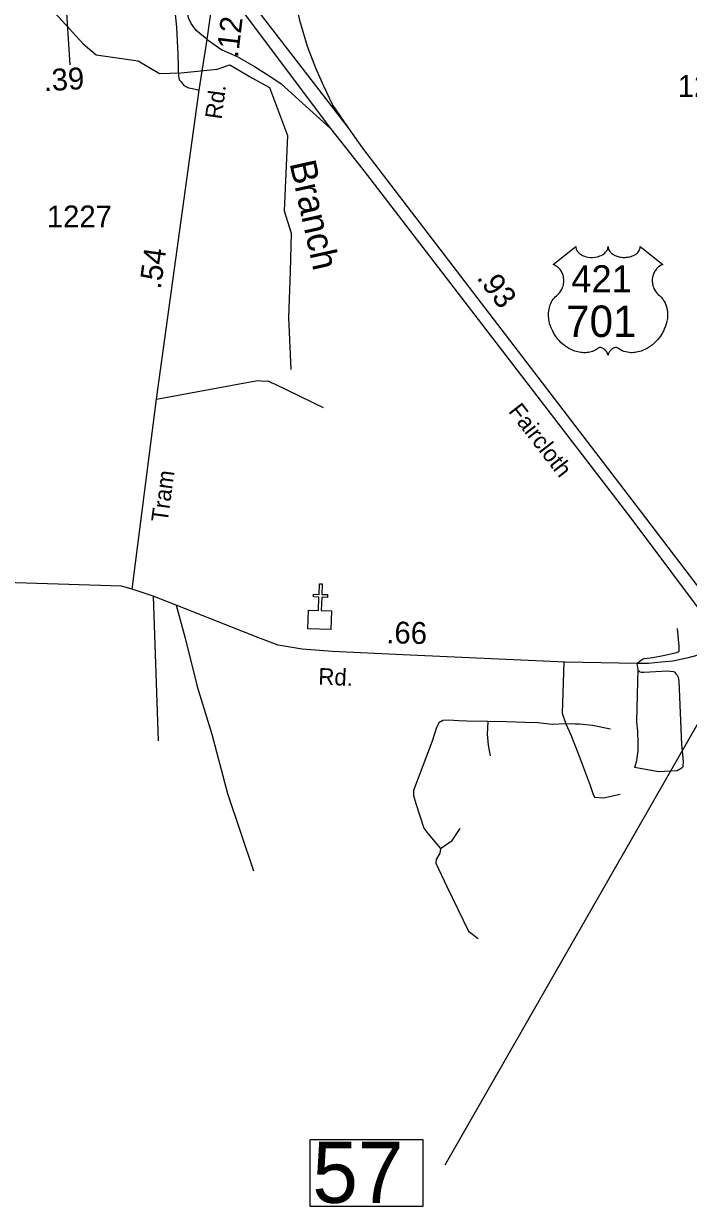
# Model space of a CAD drawing. Extents: x 2093524 to 2270757, y 289120 to 570408.
# Drawn here: x 2202464 to 2206261, y 441874 to 448630 of the extents above; entities that cross this region are included whole.
import ezdxf

# ---------------------------------------------------------------- set-up
doc = ezdxf.new("R2010")
doc.units = 0
for name, color, linetype in [('Exist Cultural Church CELL', 7, 'Continuous'), ('Exist Hydrographic Creek Single Shore', 7, 'Continuous'), ('Exist Hydrographic Creek Single Shore Label', 7, 'Continuous'), ('Exist Road Non-System Type 51', 7, 'Continuous'), ('Exist Road Primary US Divided Attributed', 7, 'Continuous'), ('Exist Road Primary US Label', 7, 'Continuous'), ('Exist Road Primary US Mileage Hundredths English Label', 7, 'Continuous'), ('Exist Road Primary US Ramp 1 Lane  Attributed', 7, 'Continuous'), ('Exist Road Primary US Shield CELL', 7, 'Continuous'), ('Exist Road Primary US Shield Number Label', 7, 'Continuous'), ('Exist Road Secondary Mileage Hundredths English Label', 7, 'Continuous'), ('Exist Road Secondary Structure Standard Bridge Number Label', 7, 'Continuous'), ('Exist Road Secondary Type 51 Attributed', 7, 'Continuous'), ('Exist Road Secondary Type 51 Label', 7, 'Continuous'), ('Exist Road Secondary Type 51 Number Label', 7, 'Continuous')]:
    doc.layers.add(name, color=color, linetype=linetype)

msp = doc.modelspace()

# ---------------------------------------------------------------- linework, layer by layer
at = {"layer": 'Exist Cultural Church CELL'}
msp.add_lwpolyline([(2204091.6, 445279.5), (2204148.5, 445277.7), (2204151.1, 445353.8), (2204119.1, 445354.8), (2204119.6, 445370.8), (2204151.6, 445369.7), (2204153.6, 445429.8), (2204169.6, 445429.3), (2204167.6, 445369.2), (2204199.6, 445368.1), (2204199.1, 445352.2), (2204167.1, 445353.2), (2204164.5, 445277.1), (2204222.2, 445275.1), (2204218.6, 445168.7), (2204088.1, 445173.1)], close=True, dxfattribs=at)
at = {"layer": 'Exist Hydrographic Creek Single Shore'}
msp.add_lwpolyline([(2202541.6, 448804.4), (2202804.6, 448513.8), (2202877.8, 448451.4), (2203119.4, 448417.9), (2203239.8, 448344.5), (2203362.1, 448349.3), (2203569.4, 448369.7), (2203642.6, 448393.8), (2203771.1, 448318.1), (2203869.5, 448264.1), (2203972.2, 447991.5), (2203951.7, 447560.4), (2203992.5, 447432.5), (2203985.9, 447214.3), (2203977.7, 446952), (2203989.8, 446653.9)], dxfattribs=at)
at = {"layer": 'Exist Road Non-System Type 51'}
msp.add_line((2203204.9, 445360.1), (2203233.2, 444533.5), dxfattribs=at)
for points in [[(2203224, 446484.6), (2203800.8, 446590.5), (2203820.7, 446588.8), (2203843, 446586.7), (2203860.8, 446589), (2203878.9, 446579.1), (2203901.1, 446571.1), (2204175.9, 446437.1)], [(2203335.9, 445307.1), (2203387.3, 445118.5), (2203454.9, 444842.9), (2203538.7, 444571.7), (2203628.7, 444232), (2203777.2, 443789.9)], [(2205967.8, 444973.8), (2205985.6, 444989.7), (2205999.5, 444998.6), (2206010.7, 445003), (2206057.8, 445009.2), (2206118.4, 445019.8), (2206194.6, 445037), (2206202.4, 445040.4), (2206209.3, 445045), (2206209.6, 445074.3), (2206199.6, 445174.2)], [(2205550.7, 444981.8), (2205541.2, 444691.1), (2205562, 444630.6)], [(2205967.8, 444973.8), (2205972.6, 444941), (2205973.6, 444936.6), (2205977.8, 444932.3), (2205983.6, 444927.5), (2205994.5, 444925.1), (2206006.7, 444925.2), (2206143, 444932.8), (2206176.6, 444928.4), (2206184.4, 444924.6), (2206190.5, 444914.7), (2206196.6, 444908.6), (2206202.6, 444896.7), (2206204.9, 444885.6), (2206206.7, 444874.6), (2206223.1, 444511.5), (2206229.8, 444437), (2206232.2, 444407.1), (2206230, 444396.9), (2206230.1, 444387.1), (2206228.4, 444381.2), (2206220.4, 444375.1), (2206197.4, 444360.6), (2206091.8, 444356), (2205953.1, 444380.2)], [(2205972.6, 444941), (2205970.4, 444872.1), (2205965.5, 444641.1), (2205970.4, 444587.8), (2205973.6, 444520), (2205972, 444473.1), (2205963.9, 444410.1), (2205953.1, 444380.2)], [(2205115, 444643.6), (2204995, 444645.5), (2204949.3, 444647.4), (2204890.3, 444651.2), (2204857.9, 444649.3), (2204836.9, 444636), (2204823.6, 444609.3), (2204798.8, 444531.2), (2204692.2, 444249.1), (2204692.2, 444220.6), (2204705.5, 444174.8), (2204751.2, 444033.8), (2204774.1, 444003.3), (2204844.6, 443917.6)], [(2205115, 444643.6), (2205111.2, 444571.2), (2205116.9, 444508.3), (2205128.3, 444447.3)], [(2205562, 444630.6), (2205482.5, 444626.5), (2205400.6, 444636), (2205328.2, 444637.9), (2205221.6, 444641.7), (2205115, 444643.6)], [(2205562, 444630.6), (2205595.5, 444632.4), (2205614.7, 444630.6), (2205640, 444630), (2205714.1, 444622.2), (2205817.1, 444602.3)], [(2205562, 444630.6), (2205590.1, 444567.4), (2205632, 444460.7), (2205700.5, 444277.7), (2205715.8, 444232), (2205725.3, 444211.1), (2205776.6, 444208.1), (2205871.9, 444228.2)], [(2204844.6, 443917.6), (2204913.1, 443963.3), (2204958.8, 444031.9)], [(2204844.6, 443917.6), (2204842.6, 443890.9), (2204821.7, 443854.7), (2204819.8, 443833.7), (2204882.6, 443700.3), (2205006.4, 443445), (2205061.6, 443403.1)]]:
    msp.add_lwpolyline(points, dxfattribs=at)
at = {"layer": 'Exist Road Primary US Divided Attributed'}
for points in [[(2204319.2, 448034.8), (2203757.9, 448762.3), (2203575.4, 448989.3)], [(2203563, 448892.9), (2203673.2, 448755.8), (2204217.7, 448030)], [(2204217.7, 448030), (2204409.8, 447786.2), (2205932.2, 445805.2), (2206397.1, 445184.8), (2206489, 445066.3)], [(2206553.2, 445104), (2206468.6, 445216.3), (2205987.4, 445847.2), (2204402.6, 447918.3), (2204319.2, 448034.8)]]:
    msp.add_lwpolyline(points, dxfattribs=at)
at = {"layer": 'Exist Road Primary US Mileage Hundredths English Label'}
msp.add_line((2202632.2, 449869.5), (2202729, 448394.9), dxfattribs=at)
at = {"layer": 'Exist Road Primary US Ramp 1 Lane  Attributed'}
for points in [[(2203512.3, 448539), (2203449.9, 448590.7), (2203421.1, 448630.3), (2203406.7, 448662.7), (2203397.1, 448716.7), (2203387.5, 448847.6), (2203371.9, 448948.4), (2203356.9, 449039.7), (2203326.9, 449134.5), (2203292, 449210.2), (2203133.5, 449447.9)], [(2204319.2, 448034.8), (2204227.8, 448166.9), (2204178.7, 448272.5), (2204133.1, 448374.5), (2204086.2, 448498.2), (2204041.8, 448647.1), (2204001.2, 448857), (2203974.4, 448962.8), (2203956.2, 449020.6), (2203937.7, 449076.4), (2203925.6, 449110.4), (2203911.3, 449152.3), (2203857.5, 449230.6), (2203821.5, 449257), (2203786.3, 449283.4), (2203728.2, 449310.8), (2203618, 449348.1)], [(2203512.3, 448539), (2203596.1, 448480.3), (2203684.2, 448441.2), (2203782.5, 448385.7), (2203870.9, 448330.5), (2203935.3, 448284.9), (2204217.7, 448030)]]:
    msp.add_lwpolyline(points, dxfattribs=at)
at = {"layer": 'Exist Road Primary US Shield CELL'}
msp.add_lwpolyline([(2205618.6, 447355.8), (2205618.9, 447350.4), (2205620.2, 447344.1), (2205621.2, 447340.9), (2205624.1, 447334.6), (2205629, 447327.3), (2205635.8, 447320.1), (2205643.5, 447313.7), (2205648.6, 447310.4), (2205657.4, 447305.7), (2205667.3, 447301.5), (2205678.4, 447298.3), (2205689.7, 447296), (2205702.1, 447294.7), (2205714.4, 447294.4), (2205727.6, 447295.4), (2205742.2, 447298.2), (2205748.9, 447300), (2205756.4, 447302.6), (2205763.4, 447305.5), (2205771.1, 447309.6), (2205777.2, 447313.5), (2205782.1, 447317), (2205788.9, 447323.5), (2205794.3, 447330.3), (2205796.6, 447334.1), (2205798.6, 447337.8), (2205801.3, 447345.5), (2205802, 447348.9), (2205802.6, 447356), (2205803, 447350.1), (2205803.6, 447346.3), (2205804.6, 447342.7), (2205806.1, 447338.8), (2205808.9, 447333.3), (2205811.9, 447328.8), (2205817.6, 447322), (2205821.2, 447318.7), (2205824.5, 447316), (2205833.2, 447310), (2205843.4, 447304.9), (2205848.4, 447302.7), (2205853.6, 447300.8), (2205860.1, 447298.8), (2205866.9, 447297.3), (2205873.6, 447296.1), (2205880.4, 447295.1), (2205887.4, 447294.6), (2205893.1, 447294.4), (2205900.1, 447294.5), (2205906.5, 447294.9), (2205913.1, 447295.7), (2205920.4, 447296.9), (2205926.3, 447298.2), (2205934, 447300.2), (2205941, 447302.7), (2205947.2, 447305.4), (2205955.1, 447309.6), (2205961.6, 447313.6), (2205966.3, 447317.4), (2205971.9, 447322.6), (2205977.3, 447328.7), (2205980.4, 447333.2), (2205982.6, 447337.8), (2205984.6, 447342.7), (2205985.9, 447347.9), (2205986.5, 447352.3), (2205986.6, 447356.2), (2206115.2, 447253.7), (2206112.2, 447252.6), (2206105.2, 447249.2), (2206099.6, 447245.9), (2206090.8, 447239.7), (2206087, 447236.2), (2206083.2, 447232.7), (2206079.7, 447228.9), (2206076.6, 447225.3), (2206072.9, 447220.1), (2206069.6, 447215), (2206066.3, 447209.3), (2206063.9, 447204.3), (2206060, 447194), (2206058.1, 447187.5), (2206056.8, 447181.9), (2206055.3, 447170.4), (2206054.9, 447165), (2206054.9, 447159.6), (2206055.2, 447153.9), (2206055.8, 447148.4), (2206056.8, 447142.7), (2206057.7, 447137.7), (2206059.3, 447131.5), (2206061.5, 447124.4), (2206064.4, 447117.5), (2206070.2, 447106.3), (2206077.8, 447094.9), (2206083.2, 447088.5), (2206088.5, 447083), (2206096.4, 447076.4), (2206100.7, 447072.6), (2206105.7, 447067.6), (2206113.7, 447058.3), (2206117, 447053.9), (2206120.3, 447048.9), (2206123.3, 447043.8), (2206126.4, 447038.4), (2206128.8, 447033.6), (2206133.3, 447022.6), (2206136.6, 447011.8), (2206138.1, 447006.2), (2206140.5, 446993.6), (2206141.4, 446987.4), (2206142.4, 446975.1), (2206142.5, 446960.2), (2206141.3, 446946), (2206138.7, 446929.6), (2206136.5, 446919.7), (2206133.1, 446908.2), (2206129.8, 446898.2), (2206123.9, 446883.6), (2206118.7, 446872.9), (2206112, 446860.5), (2206107.3, 446853), (2206102, 446844.9), (2206095.2, 446835.6), (2206087.3, 446825.8), (2206077.8, 446815.3), (2206070.1, 446807.7), (2206060.1, 446798.7), (2206054, 446793.7), (2206045.4, 446787.2), (2206033.5, 446779.3), (2206021.8, 446772.5), (2206011.9, 446767.4), (2206003.1, 446763.6), (2205991.7, 446759.3), (2205972.7, 446754), (2205965.8, 446752.6), (2205957.6, 446751.4), (2205949.9, 446750.6), (2205942.5, 446750.1), (2205932.4, 446750.1), (2205922.5, 446750.9), (2205913.1, 446752.3), (2205903.3, 446754.3), (2205893, 446757.4), (2205883.7, 446761), (2205874.3, 446765.6), (2205858.4, 446775.7), (2205853.8, 446778.1), (2205851.2, 446778.8), (2205845.1, 446779.1), (2205839.3, 446777.9), (2205833.4, 446775.5), (2205829.8, 446773.6), (2205825, 446770.5), (2205821.4, 446767.6), (2205817, 446763.4), (2205814, 446759.9), (2205811.6, 446757.2), (2205807.2, 446750.1), (2205805.6, 446746.8), (2205803.9, 446742.5), (2205802.4, 446736.1), (2205800.4, 446744.1), (2205798.1, 446749.5), (2205795.3, 446754), (2205792.5, 446758), (2205788, 446763.2), (2205784, 446767.1), (2205779.1, 446771), (2205773.9, 446774.2), (2205769.8, 446776.3), (2205766, 446777.7), (2205761.4, 446778.9), (2205757.6, 446779.2), (2205754.5, 446779.1), (2205750.2, 446778.1), (2205744.4, 446773.9), (2205738.8, 446770.1), (2205732.9, 446766.4), (2205725.7, 446762.6), (2205720.5, 446760.2), (2205714.2, 446757.7), (2205707, 446755.3), (2205699.1, 446753.3), (2205690.9, 446751.7), (2205683.8, 446750.5), (2205676.1, 446749.8), (2205669.2, 446749.6), (2205662, 446749.7), (2205655.2, 446750.2), (2205647.4, 446750.9), (2205637.7, 446752.3), (2205629.6, 446754.2), (2205621.1, 446756.5), (2205612.4, 446759.2), (2205603.1, 446762.8), (2205591.4, 446767.9), (2205583.2, 446772), (2205570.4, 446779.4), (2205555.4, 446789.8), (2205544, 446799), (2205535.7, 446806.5), (2205523.5, 446819), (2205516.3, 446827.1), (2205505, 446841.7), (2205497.8, 446852.3), (2205493.1, 446860), (2205486.3, 446872.5), (2205482.5, 446880.3), (2205477.7, 446891.7), (2205473.8, 446902.1), (2205470.6, 446912), (2205468.9, 446918.3), (2205466.5, 446929.3), (2205465, 446937.1), (2205463.6, 446947.9), (2205462.8, 446959.2), (2205462.6, 446969.6), (2205462.9, 446978.3), (2205463.9, 446988.4), (2205465.6, 446999.1), (2205467.6, 447008.3), (2205469.5, 447014.9), (2205472.2, 447022.9), (2205475.9, 447031.8), (2205480.1, 447040.3), (2205484.2, 447047.4), (2205489.3, 447055), (2205494.3, 447061.5), (2205500.8, 447068.6), (2205507.7, 447075.1), (2205513.9, 447080.2), (2205521.4, 447087.5), (2205525.3, 447091.9), (2205529.9, 447098.1), (2205533.6, 447103.8), (2205536.6, 447108.9), (2205540.5, 447116.4), (2205542.9, 447122), (2205545.8, 447130.7), (2205547.3, 447136.8), (2205548.8, 447144.6), (2205549.8, 447152), (2205550.2, 447161.2), (2205550, 447168.8), (2205549, 447177.6), (2205547.3, 447186.2), (2205545.3, 447193.6), (2205542.1, 447202.1), (2205539.2, 447208.3), (2205534.3, 447216.8), (2205528.8, 447224.6), (2205523.1, 447231), (2205517.4, 447236.7), (2205512, 447240.9), (2205506.8, 447244.7), (2205500.2, 447248.6), (2205493.9, 447251.7), (2205490, 447253.3)], close=True, dxfattribs=at)
at = {"layer": 'Exist Road Secondary Structure Standard Bridge Number Label'}
msp.add_line((2206398.4, 444778.6), (2204870.6, 442108.4), dxfattribs=at)
msp.add_lwpolyline([(2204101, 442256.1), (2204745.1, 442256.1), (2204745.1, 441873.8), (2204101, 441873.8)], close=True, dxfattribs=at)
at = {"layer": 'Exist Road Secondary Type 51 Attributed'}
for points in [[(2203512.3, 448539), (2203563, 448892.9)], [(2203320.8, 448779.2), (2203337.1, 448609.9), (2203344.3, 448452.6), (2203346.6, 448386.9), (2203347, 448356.7), (2203349.1, 448328.8), (2203353.2, 448308.7), (2203363.2, 448297), (2203379.5, 448277), (2203405.5, 448263.1), (2203429.7, 448259.3), (2203467.5, 448249.7)], [(2203467.5, 448249.7), (2203512.3, 448539)], [(2203085.1, 445399.1), (2203224, 446484.6), (2203467.5, 448249.7)], [(2203085.1, 445399.1), (2203023.4, 445415.6), (2202237, 445440.8), (2202030.7, 445451.6), (2202002.8, 445453.5), (2201944.5, 445465.1), (2201892.4, 445477.2), (2201835.1, 445494.6), (2201730.1, 445541.5), (2201632.8, 445598.8), (2201522.6, 445682.1), (2201360.3, 445802.8), (2200843.8, 446195.1), (2200259.8, 446648.2), (2199937.7, 446895.8), (2199640.7, 447096.1)], [(2206480.6, 445074), (2206411.6, 445051.2), (2206345.3, 445029.9), (2206251.8, 445004.7), (2206172, 444988.9), (2206105.8, 444982.6), (2206033.4, 444974.2), (2205967.8, 444973.8), (2205558.1, 444981.6), (2204630.7, 445023.6), (2204228.3, 445042.4), (2204054.7, 445056.2), (2203918.4, 445079.7), (2203802.9, 445123.3), (2203335.9, 445307.1), (2203204.9, 445360.1), (2203085.1, 445399.1)]]:
    msp.add_lwpolyline(points, dxfattribs=at)

# ---------------------------------------------------------------- texts
at = {"layer": 'Exist Hydrographic Creek Single Shore Label'}
msp.add_text('Branch', height=150, rotation=282.57139, dxfattribs=at).set_placement((2203982.5, 447832.3))
at = {"layer": 'Exist Road Primary US Label'}
msp.add_text('Faircloth', height=95, rotation=307.78429, dxfattribs=at).set_placement((2205229.8, 446414.7))
at = {"layer": 'Exist Road Primary US Mileage Hundredths English Label'}
for s, rotation, p in [('.39', 3.20949, (2202581.5, 448243.1)), ('.93', 307.42385, (2205048.6, 447176.9))]:
    msp.add_text(s, height=125, rotation=rotation, dxfattribs=at).set_placement(p)
at = {"layer": 'Exist Road Primary US Shield Number Label'}
for s, height, p in [('421', 155, (2205592.9, 447094.4)), ('701', 180, (2205563.4, 446839.6))]:
    msp.add_text(s, height=height, dxfattribs=at).set_placement(p)
at = {"layer": 'Exist Road Secondary Mileage Hundredths English Label'}
for s, rotation, p in [('.12', 83.09347, (2203688.2, 448431.5)), ('.54', 82.14376, (2203247.1, 447109.3)), ('.66', 358.85543, (2204534.9, 445090.4))]:
    msp.add_text(s, height=125, rotation=rotation, dxfattribs=at).set_placement(p)
at = {"layer": 'Exist Road Secondary Structure Standard Bridge Number Label'}
msp.add_text('57', height=350, dxfattribs=at).set_placement((2204113.5, 441893.5))
at = {"layer": 'Exist Road Secondary Type 51 Label'}
for s, rotation, p in [('Rd.', 82.14376, (2203594.1, 448079.8)), ('Tram', 82.21051, (2203286.3, 445777.6)), ('Rd.', 357.69115, (2204146, 444854.4))]:
    msp.add_text(s, height=95, rotation=rotation, dxfattribs=at).set_placement(p)
at = {"layer": 'Exist Road Secondary Type 51 Number Label'}
for s, p in [('1264', (2206200.8, 448211.3)), ('1227', (2202596.7, 447465.7))]:
    msp.add_text(s, height=125, dxfattribs=at).set_placement(p)

doc.saveas('drawing.dxf')
